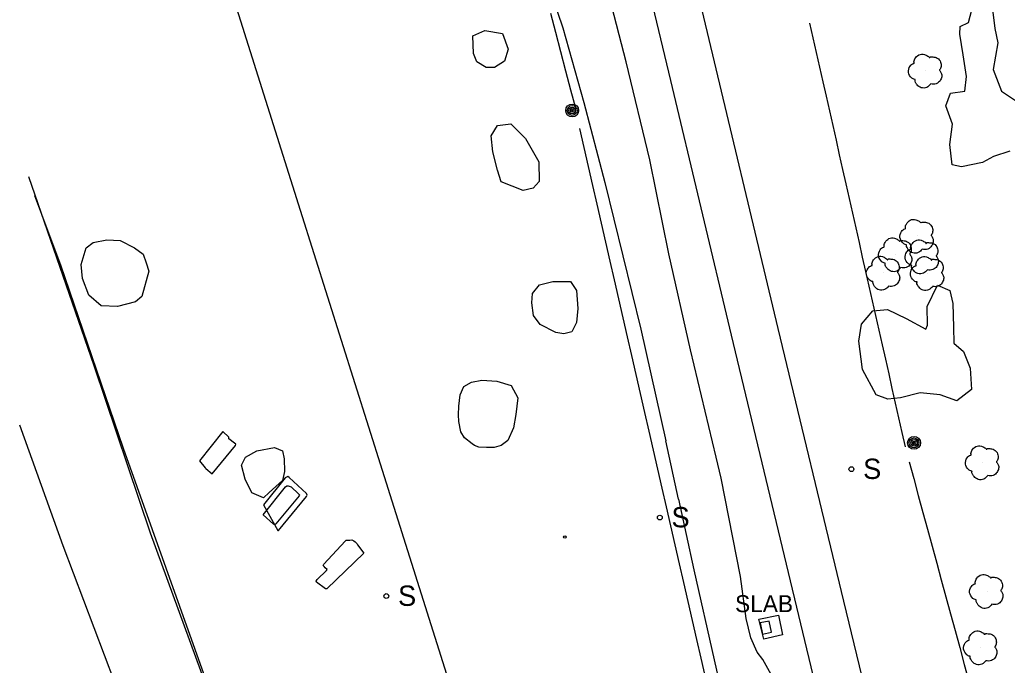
# Model space of a CAD drawing. Extents: x 368532 to 392481, y 10654822 to 10676899.
# Drawn here: x 375632.9 to 375924.4, y 10666341.6 to 10666532 of the extents above; entities that cross this region are included whole.
import ezdxf

# ---------------------------------------------------------------- set-up
doc = ezdxf.new("R2010")
doc.units = 0
for name, color, linetype in [('p_Catenary', 7, 'Continuous'), ('p_dtm slab', 7, 'Continuous'), ('p_railroad rr control', 7, 'Continuous'), ('p_road - paved curb', 7, 'Continuous'), ('p_road dirt road', 7, 'Continuous'), ('p_structure fence', 7, 'Continuous'), ('p_structure sign', 7, 'Continuous'), ('p_structure unidentified', 7, 'Continuous'), ('p_utility general pole', 7, 'Continuous'), ('p_veg tree', 7, 'Continuous'), ('p_veg woods', 7, 'Continuous')]:
    doc.layers.add(name, color=color, linetype=linetype)

msp = doc.modelspace()

# ---------------------------------------------------------------- linework, layer by layer
at = {"layer": 'p_Catenary'}
for points in [[(375789.6, 10666533.98), (375791.08, 10666528.31), (375792.57, 10666522.64), (375794.05, 10666516.97), (375795.53, 10666511.3), (375797.02, 10666505.63)], [(375866.07, 10666530.96), (375867.04, 10666526.65), (375868.01, 10666522.34), (375868.99, 10666518.03), (375869.96, 10666513.72), (375870.93, 10666509.41), (375871.9, 10666505.1), (375872.87, 10666500.8), (375873.85, 10666496.49), (375874.82, 10666492.18), (375875.79, 10666487.87), (375876.76, 10666483.56), (375877.73, 10666479.25), (375878.71, 10666474.94), (375879.68, 10666470.63), (375880.65, 10666466.32), (375881.62, 10666462.01), (375882.6, 10666457.7), (375883.57, 10666453.39), (375884.54, 10666449.08), (375885.51, 10666444.77), (375886.48, 10666440.46), (375887.46, 10666436.15), (375888.43, 10666431.84), (375889.4, 10666427.53), (375890.37, 10666423.22), (375891.35, 10666418.91), (375892.32, 10666414.6), (375893.29, 10666410.29), (375894.26, 10666405.98)], [(375798.11, 10666499.89), (375799.39, 10666494.31), (375800.67, 10666488.73), (375801.95, 10666483.15), (375803.23, 10666477.57), (375804.51, 10666471.98), (375805.79, 10666466.4), (375807.08, 10666460.82), (375808.36, 10666455.24), (375809.64, 10666449.66), (375810.92, 10666444.08), (375812.2, 10666438.5), (375813.48, 10666432.92), (375814.76, 10666427.34), (375816.04, 10666421.76), (375817.32, 10666416.18), (375818.6, 10666410.6), (375819.88, 10666405.02), (375821.16, 10666399.44), (375822.44, 10666393.86), (375823.72, 10666388.28), (375825.01, 10666382.7), (375826.29, 10666377.12), (375827.57, 10666371.54), (375828.85, 10666365.96), (375830.13, 10666360.38), (375831.41, 10666354.8), (375832.69, 10666349.22), (375833.97, 10666343.64), (375835.25, 10666338.06)], [(375895.43, 10666401.62), (375896.78, 10666396.64), (375898.14, 10666391.66), (375899.5, 10666386.68), (375900.86, 10666381.7), (375902.22, 10666376.72), (375903.58, 10666371.74), (375904.94, 10666366.76), (375906.29, 10666361.78), (375907.65, 10666356.8), (375909.01, 10666351.82), (375910.37, 10666346.84), (375911.73, 10666341.86), (375913.09, 10666336.88)]]:
    msp.add_lwpolyline(points, dxfattribs=at)
at = {"layer": 'p_dtm slab'}
for p, q in [((375851.08, 10666355.15), (375856.83, 10666356.35)), ((375852.54, 10666349.3), (375851.08, 10666355.15)), ((375856.83, 10666356.35), (375858.1, 10666350.62)), ((375858.1, 10666350.62), (375852.54, 10666349.3))]:
    msp.add_line(p, q, dxfattribs=at)
at = {"layer": 'p_railroad rr control'}
for points in [[(375922.44, 10666177.51), (375904.92, 10666243.48), (375887.72, 10666313.06), (375876.14, 10666360.49), (375856.81, 10666440.93), (375834.84, 10666532.78), (375814.03, 10666618.61), (375794.22, 10666701), (375787.97, 10666727.54)], [(375775.45, 10666719.44), (375789.1, 10666664.28), (375805.58, 10666594.92), (375824.96, 10666514.12), (375842.88, 10666438.93), (375863.96, 10666351.32), (375883, 10666272.36), (375902.77, 10666195.75), (375909.42, 10666171.59)], [(375644.54, 10666702.73), (375667.55, 10666629.58), (375690.7, 10666555.18), (375715.71, 10666475.84), (375739.93, 10666399.18), (375762.95, 10666326.19), (375785.55, 10666254.27), (375810.5, 10666175.02)]]:
    msp.add_lwpolyline(points, dxfattribs=at)
msp.add_lwpolyline([(375854.79, 10666351.31), (375854.08, 10666354.64), (375851.49, 10666354.09), (375852.2, 10666350.76)], close=True, dxfattribs=at)
at = {"layer": 'p_road - paved curb'}
for p, q in [((375635.47, 10666485.78), (375654.75, 10666429.98)), ((375654.75, 10666429.98), (375671.42, 10666380.65)), ((375645.76, 10666376.8), (375632.91, 10666412.38)), ((375671.42, 10666380.65), (375690.11, 10666329.49)), ((375661.02, 10666336.48), (375645.76, 10666376.8))]:
    msp.add_line(p, q, dxfattribs=at)
at = {"layer": 'p_road dirt road'}
for p, q in [((375785.86, 10666551.42), (375793.18, 10666529.63)), ((375811.87, 10666519.58), (375804.68, 10666547.63)), ((375793.18, 10666529.63), (375799.43, 10666507.57)), ((375818.88, 10666490.68), (375811.87, 10666519.58)), ((375799.43, 10666507.57), (375805.61, 10666483.99)), ((375824.52, 10666462.92), (375818.88, 10666490.68)), ((375805.61, 10666483.99), (375816.28, 10666440.7)), ((375830.95, 10666434.67), (375824.52, 10666462.92)), ((375816.28, 10666440.7), (375823.61, 10666407.76)), ((375838.5, 10666402.97), (375830.95, 10666434.67)), ((375827.39, 10666390.59), (375823.61, 10666407.76)), ((375839.95, 10666396.79), (375838.5, 10666402.97)), ((375845.68, 10666367.8), (375839.95, 10666396.79)), ((375827.39, 10666390.59), (375831.92, 10666369.72)), ((375831.92, 10666369.72), (375837.92, 10666343.22)), ((375847.36, 10666355.42), (375845.68, 10666367.8)), ((375848.69, 10666349.71), (375847.36, 10666355.42)), ((375850.54, 10666345.47), (375848.69, 10666349.71)), ((375852.26, 10666343.33), (375850.54, 10666345.47)), ((375837.92, 10666343.22), (375843.71, 10666317.76)), ((375854.74, 10666338.88), (375852.26, 10666343.33))]:
    msp.add_line(p, q, dxfattribs=at)
at = {"layer": 'p_structure fence'}
for p, q in [((375645.01, 10666459.57), (375637.36, 10666480.09)), ((375663.52, 10666405.49), (375645.01, 10666459.57)), ((375688.98, 10666334.15), (375663.52, 10666405.49))]:
    msp.add_line(p, q, dxfattribs=at)
at = {"layer": 'p_structure sign'}
for centre in [(375878.4, 10666399.43), (375821.85, 10666385.16), (375741.12, 10666362.01)]:
    msp.add_circle(centre, 0.713, dxfattribs=at)
at = {"layer": 'p_structure unidentified'}
for p, q in [((375692.85, 10666410.53), (375685.98, 10666401.91)), ((375694.6, 10666408.84), (375692.85, 10666410.53)), ((375689.73, 10666398.09), (375696.59, 10666406.42)), ((375694.66, 10666408.36), (375694.6, 10666408.84)), ((375696.33, 10666407.15), (375694.66, 10666408.36)), ((375696.69, 10666406.81), (375696.33, 10666407.15)), ((375696.59, 10666406.42), (375696.69, 10666406.81)), ((375685.98, 10666401.91), (375687.63, 10666399.82)), ((375687.63, 10666399.82), (375687.81, 10666399.62)), ((375687.81, 10666399.62), (375689.73, 10666398.09)), ((375712.03, 10666397.29), (375711.24, 10666396.87)), ((375712.42, 10666397), (375712.03, 10666397.29)), ((375711.24, 10666396.87), (375704.86, 10666388.89)), ((375711.39, 10666394.18), (375711.72, 10666394.49)), ((375711.72, 10666394.49), (375712.14, 10666394.55)), ((375712.14, 10666394.55), (375712.99, 10666394.23)), ((375717.6, 10666392.3), (375712.42, 10666397)), ((375704.75, 10666386), (375711.39, 10666394.18)), ((375715.43, 10666391.55), (375708.5, 10666383.27)), ((375712.99, 10666394.23), (375715.17, 10666392.2)), ((375715.17, 10666392.2), (375715.46, 10666391.87)), ((375715.46, 10666391.87), (375715.43, 10666391.55)), ((375717.56, 10666391.33), (375717.74, 10666391.76)), ((375717.74, 10666391.76), (375717.6, 10666392.3)), ((375704.86, 10666388.89), (375709.12, 10666381.39)), ((375709.28, 10666381.36), (375717.56, 10666391.33)), ((375707.83, 10666383.25), (375704.75, 10666386)), ((375708.22, 10666383.03), (375707.83, 10666383.25)), ((375708.5, 10666383.27), (375708.22, 10666383.03)), ((375709.12, 10666381.39), (375709.28, 10666381.36)), ((375722.65, 10666371.46), (375728.96, 10666378.24)), ((375728.96, 10666378.24), (375729.25, 10666378.46)), ((375729.25, 10666378.46), (375729.76, 10666378.47)), ((375729.76, 10666378.47), (375730.38, 10666378.52)), ((375730.38, 10666378.52), (375730.89, 10666378.59)), ((375730.89, 10666378.59), (375731.54, 10666378.34)), ((375731.54, 10666378.34), (375731.97, 10666378.03)), ((375731.97, 10666378.03), (375732.22, 10666377.74)), ((375732.22, 10666377.74), (375732.55, 10666377.42)), ((375732.55, 10666377.42), (375732.57, 10666377.07)), ((375732.57, 10666377.07), (375734.48, 10666374.63)), ((375734.48, 10666374.63), (375723.51, 10666364.15)), ((375722.51, 10666371.05), (375722.65, 10666371.46)), ((375722.73, 10666370.74), (375722.51, 10666371.05)), ((375720.68, 10666366.9), (375723.46, 10666369.56)), ((375723.06, 10666370.33), (375722.73, 10666370.74)), ((375723.67, 10666369.81), (375723.06, 10666370.33)), ((375723.46, 10666369.56), (375723.67, 10666369.81)), ((375720.42, 10666366.43), (375720.68, 10666366.9)), ((375720.54, 10666366.11), (375720.42, 10666366.43)), ((375723.14, 10666364.16), (375720.54, 10666366.11)), ((375723.51, 10666364.15), (375723.14, 10666364.16))]:
    msp.add_line(p, q, dxfattribs=at)
msp.add_circle((375793.81, 10666379.42), 0.375, dxfattribs=at)
at = {"layer": 'p_utility general pole'}
for centre, radius in [((375795.98, 10666505.24), 1.9), ((375795.98, 10666505.24), 1.44), ((375795.98, 10666505.24), 0.973), ((375795.98, 10666505.24), 0.539), ((375795.98, 10666505.24), 0.192), ((375896.9, 10666407.2), 1.9), ((375896.9, 10666407.2), 1.44), ((375896.9, 10666407.2), 0.973), ((375896.9, 10666407.2), 0.539), ((375896.9, 10666407.2), 0.192)]:
    msp.add_circle(centre, radius, dxfattribs=at)
at = {"layer": 'p_veg tree'}
for p, q in [((375900.37, 10666516.97), (375900.37, 10666516.97)), ((375897.85, 10666468.23), (375897.85, 10666468.23)), ((375891.53, 10666462.79), (375891.53, 10666462.79)), ((375899.37, 10666462.16), (375899.37, 10666462.16)), ((375887.94, 10666457.34), (375887.94, 10666457.34)), ((375900.94, 10666457.26), (375900.94, 10666457.26)), ((375917.17, 10666401.44), (375917.17, 10666401.44)), ((375918.43, 10666363.49), (375918.43, 10666363.49)), ((375916.64, 10666346.84), (375916.64, 10666346.84))]:
    msp.add_line(p, q, dxfattribs=at)
for points in [[(375901.82, 10666513.07), (375900.63, 10666512.06), (375899.02, 10666511.95), (375897.79, 10666512.81), (375897.32, 10666513.52), (375897.18, 10666514.21), (375897.18, 10666514.36), (375897.08, 10666514.39), (375896.22, 10666514.81), (375895.24, 10666516.48), (375895.73, 10666518.32), (375896.77, 10666519.11), (375896.91, 10666519.17), (375896.9, 10666519.29), (375897.15, 10666520.48), (375898.29, 10666521.62), (375899.96, 10666521.78), (375900.93, 10666521.3), (375901.33, 10666520.92), (375901.39, 10666520.83), (375901.47, 10666520.9), (375902.12, 10666521.06), (375903.39, 10666520.88), (375904.58, 10666519.85), (375904.91, 10666518.49), (375904.59, 10666517.4), (375904.44, 10666517.19), (375904.43, 10666517.12), (375904.47, 10666517.06), (375904.72, 10666516.68), (375905.07, 10666515.77), (375904.86, 10666514.58), (375904.15, 10666513.54), (375902.65, 10666512.97), (375901.79, 10666513.06)], [(375899.3, 10666464.32), (375898.12, 10666463.31), (375896.51, 10666463.21), (375895.27, 10666464.06), (375894.81, 10666464.78), (375894.67, 10666465.46), (375894.67, 10666465.61), (375894.57, 10666465.64), (375893.71, 10666466.07), (375892.72, 10666467.73), (375893.22, 10666469.58), (375894.26, 10666470.36), (375894.4, 10666470.42), (375894.39, 10666470.54), (375894.64, 10666471.73), (375895.78, 10666472.88), (375897.45, 10666473.03), (375898.42, 10666472.55), (375898.82, 10666472.18), (375898.88, 10666472.08), (375898.96, 10666472.15), (375899.61, 10666472.31), (375900.88, 10666472.13), (375902.07, 10666471.1), (375902.4, 10666469.75), (375902.08, 10666468.65), (375901.93, 10666468.44), (375901.92, 10666468.37), (375901.96, 10666468.32), (375902.21, 10666467.94), (375902.55, 10666467.03), (375902.35, 10666465.83), (375901.64, 10666464.79), (375900.14, 10666464.22), (375899.28, 10666464.31)], [(375892.98, 10666458.89), (375891.8, 10666457.88), (375890.19, 10666457.78), (375888.95, 10666458.63), (375888.48, 10666459.34), (375888.34, 10666460.03), (375888.35, 10666460.18), (375888.24, 10666460.21), (375887.38, 10666460.63), (375886.4, 10666462.3), (375886.9, 10666464.14), (375887.93, 10666464.93), (375888.07, 10666464.99), (375888.06, 10666465.11), (375888.32, 10666466.3), (375889.45, 10666467.44), (375891.12, 10666467.6), (375892.09, 10666467.12), (375892.5, 10666466.74), (375892.56, 10666466.65), (375892.64, 10666466.72), (375893.29, 10666466.88), (375894.55, 10666466.7), (375895.74, 10666465.67), (375896.07, 10666464.32), (375895.76, 10666463.22), (375895.6, 10666463.01), (375895.6, 10666462.94), (375895.63, 10666462.88), (375895.88, 10666462.51), (375896.23, 10666461.59), (375896.02, 10666460.4), (375895.31, 10666459.36), (375893.81, 10666458.79), (375892.96, 10666458.88)], [(375900.82, 10666458.26), (375899.64, 10666457.25), (375898.03, 10666457.15), (375896.79, 10666458), (375896.32, 10666458.71), (375896.18, 10666459.4), (375896.19, 10666459.55), (375896.08, 10666459.58), (375895.22, 10666460.01), (375894.24, 10666461.67), (375894.74, 10666463.52), (375895.78, 10666464.3), (375895.91, 10666464.36), (375895.9, 10666464.48), (375896.16, 10666465.67), (375897.3, 10666466.82), (375898.96, 10666466.97), (375899.94, 10666466.49), (375900.34, 10666466.11), (375900.4, 10666466.02), (375900.48, 10666466.09), (375901.13, 10666466.25), (375902.4, 10666466.07), (375903.59, 10666465.04), (375903.92, 10666463.69), (375903.6, 10666462.59), (375903.45, 10666462.38), (375903.44, 10666462.31), (375903.47, 10666462.25), (375903.73, 10666461.88), (375904.07, 10666460.97), (375903.87, 10666459.77), (375903.15, 10666458.73), (375901.66, 10666458.16), (375900.8, 10666458.25)], [(375889.39, 10666453.44), (375888.21, 10666452.43), (375886.6, 10666452.33), (375885.36, 10666453.18), (375884.9, 10666453.89), (375884.76, 10666454.58), (375884.76, 10666454.73), (375884.66, 10666454.76), (375883.8, 10666455.19), (375882.81, 10666456.85), (375883.31, 10666458.7), (375884.35, 10666459.48), (375884.48, 10666459.54), (375884.48, 10666459.66), (375884.73, 10666460.85), (375885.87, 10666462), (375887.54, 10666462.15), (375888.51, 10666461.67), (375888.91, 10666461.29), (375888.97, 10666461.2), (375889.05, 10666461.27), (375889.7, 10666461.43), (375890.97, 10666461.25), (375892.16, 10666460.22), (375892.49, 10666458.87), (375892.17, 10666457.77), (375892.02, 10666457.56), (375892.01, 10666457.49), (375892.05, 10666457.43), (375892.3, 10666457.06), (375892.64, 10666456.15), (375892.44, 10666454.95), (375891.73, 10666453.91), (375890.23, 10666453.34), (375889.37, 10666453.43)], [(375902.39, 10666453.35), (375901.2, 10666452.34), (375899.59, 10666452.24), (375898.36, 10666453.09), (375897.89, 10666453.81), (375897.75, 10666454.5), (375897.76, 10666454.65), (375897.65, 10666454.68), (375896.79, 10666455.1), (375895.81, 10666456.76), (375896.3, 10666458.61), (375897.34, 10666459.4), (375897.48, 10666459.45), (375897.47, 10666459.57), (375897.73, 10666460.76), (375898.86, 10666461.91), (375900.53, 10666462.07), (375901.5, 10666461.58), (375901.9, 10666461.21), (375901.96, 10666461.11), (375902.04, 10666461.18), (375902.69, 10666461.35), (375903.96, 10666461.16), (375905.15, 10666460.13), (375905.48, 10666458.78), (375905.16, 10666457.69), (375905.01, 10666457.47), (375905, 10666457.4), (375905.04, 10666457.35), (375905.29, 10666456.97), (375905.64, 10666456.06), (375905.43, 10666454.86), (375904.72, 10666453.82), (375903.22, 10666453.26), (375902.36, 10666453.35)], [(375918.62, 10666397.54), (375917.44, 10666396.52), (375915.83, 10666396.42), (375914.59, 10666397.28), (375914.12, 10666397.99), (375913.98, 10666398.68), (375913.99, 10666398.83), (375913.88, 10666398.86), (375913.02, 10666399.28), (375912.04, 10666400.94), (375912.54, 10666402.79), (375913.57, 10666403.58), (375913.71, 10666403.63), (375913.7, 10666403.75), (375913.96, 10666404.94), (375915.1, 10666406.09), (375916.76, 10666406.25), (375917.74, 10666405.76), (375918.14, 10666405.39), (375918.2, 10666405.29), (375918.28, 10666405.36), (375918.93, 10666405.53), (375920.2, 10666405.34), (375921.38, 10666404.31), (375921.71, 10666402.96), (375921.4, 10666401.87), (375921.25, 10666401.65), (375921.24, 10666401.58), (375921.27, 10666401.53), (375921.52, 10666401.15), (375921.87, 10666400.24), (375921.66, 10666399.05), (375920.95, 10666398), (375919.45, 10666397.44), (375918.6, 10666397.53)], [(375919.88, 10666359.59), (375918.7, 10666358.57), (375917.09, 10666358.47), (375915.85, 10666359.33), (375915.38, 10666360.04), (375915.25, 10666360.73), (375915.25, 10666360.88), (375915.14, 10666360.91), (375914.28, 10666361.33), (375913.3, 10666362.99), (375913.8, 10666364.84), (375914.84, 10666365.63), (375914.97, 10666365.68), (375914.97, 10666365.81), (375915.22, 10666366.99), (375916.36, 10666368.14), (375918.02, 10666368.3), (375919, 10666367.81), (375919.4, 10666367.44), (375919.46, 10666367.34), (375919.54, 10666367.42), (375920.19, 10666367.58), (375921.46, 10666367.39), (375922.65, 10666366.36), (375922.98, 10666365.01), (375922.66, 10666363.92), (375922.51, 10666363.7), (375922.5, 10666363.63), (375922.53, 10666363.58), (375922.79, 10666363.2), (375923.13, 10666362.29), (375922.93, 10666361.1), (375922.21, 10666360.05), (375920.72, 10666359.49), (375919.86, 10666359.58)], [(375918.09, 10666342.94), (375916.91, 10666341.93), (375915.3, 10666341.83), (375914.06, 10666342.68), (375913.6, 10666343.39), (375913.46, 10666344.08), (375913.46, 10666344.23), (375913.36, 10666344.26), (375912.49, 10666344.69), (375911.51, 10666346.35), (375912.01, 10666348.2), (375913.05, 10666348.98), (375913.18, 10666349.04), (375913.18, 10666349.16), (375913.43, 10666350.35), (375914.57, 10666351.5), (375916.23, 10666351.65), (375917.21, 10666351.17), (375917.61, 10666350.79), (375917.67, 10666350.7), (375917.75, 10666350.77), (375918.4, 10666350.93), (375919.67, 10666350.75), (375920.86, 10666349.72), (375921.19, 10666348.37), (375920.87, 10666347.27), (375920.72, 10666347.06), (375920.71, 10666346.99), (375920.75, 10666346.93), (375921, 10666346.56), (375921.34, 10666345.64), (375921.14, 10666344.45), (375920.42, 10666343.41), (375918.93, 10666342.84), (375918.07, 10666342.93)]]:
    msp.add_spline(points, degree=3, dxfattribs=at)
at = {"layer": 'p_veg woods'}
for points in [[(375925.17, 10666493.22), (375920.35, 10666491.69), (375917.05, 10666489.94), (375910.94, 10666488.63), (375908.14, 10666489.21), (375907.43, 10666495.25), (375908.25, 10666501.2), (375906.24, 10666506.61), (375907.67, 10666510.38), (375911.86, 10666510.92), (375912.35, 10666515.26), (375911.4, 10666521.62), (375910.37, 10666527.73), (375910.52, 10666530), (375912.92, 10666531.23), (375914.31, 10666536.4)], [(375919.92, 10666535.83), (375920.76, 10666529.46), (375921.64, 10666525.16), (375920.22, 10666517.28), (375922.71, 10666510.98), (375926.83, 10666508.18)], [(375764.17, 10666408.65), (375763.12, 10666410.46), (375762.53, 10666413.53), (375762.41, 10666415.48), (375762.51, 10666417.99), (375762.94, 10666421.38), (375764.01, 10666423.86), (375766.23, 10666425.08), (375769.31, 10666425.72), (375773.72, 10666425.44), (375777.98, 10666424.15), (375779.92, 10666420.48), (375779.33, 10666415.59), (375778.69, 10666411.6), (375776.96, 10666407.93), (375775, 10666406.43), (375772.98, 10666405.84), (375770.71, 10666405.8), (375768.43, 10666405.88), (375767.13, 10666406.46), (375766.43, 10666406.88)], [(375766.43, 10666406.88), (375764.17, 10666408.65)]]:
    msp.add_lwpolyline(points, dxfattribs=at)
for points in [[(375767.8, 10666519.54), (375766.84, 10666522.01), (375766.69, 10666527.27), (375770.23, 10666528.84), (375775.42, 10666527.94), (375777.12, 10666523.36), (375775.98, 10666519.79), (375773.02, 10666517.92), (375770.59, 10666517.89)], [(375775.02, 10666484.18), (375773.95, 10666487.68), (375772.59, 10666493.06), (375772.08, 10666497.74), (375773.96, 10666500.84), (375777.84, 10666501.3), (375782.23, 10666497), (375786.18, 10666490.11), (375786.28, 10666484.24), (375784.48, 10666482.29), (375781.48, 10666481.64)], [(375668.93, 10666450.41), (375667.06, 10666448.81), (375661.8, 10666447.37), (375656.97, 10666447.57), (375653.26, 10666450.79), (375651.41, 10666455.69), (375651.01, 10666459.76), (375652.52, 10666464.77), (375654.54, 10666466.32), (375658.63, 10666467.13), (375662.59, 10666466.92), (375666.82, 10666464.73), (375669.31, 10666462.81), (375670.21, 10666460.31), (375670.99, 10666457.83)], [(375786.57, 10666442.13), (375784.55, 10666444.8), (375784.02, 10666448.51), (375784.27, 10666451.29), (375786.3, 10666453.85), (375790.26, 10666454.76), (375795.44, 10666454.81), (375797.3, 10666452.14), (375797.66, 10666446.86), (375797.23, 10666442.73), (375795.86, 10666439.97), (375793.51, 10666439.37), (375791.17, 10666439.71)], [(375889.17, 10666420.12), (375885.73, 10666421.41), (375881.64, 10666428.88), (375880.59, 10666437.24), (375881.36, 10666442.2), (375884.77, 10666446.18), (375889.03, 10666446.49), (375894.54, 10666443.83), (375900.41, 10666440.76), (375900.89, 10666441.9), (375900.77, 10666447.41), (375903.79, 10666453.73), (375907.43, 10666452.18), (375908.37, 10666448.28), (375908.57, 10666441.34), (375908.62, 10666436.57), (375911.47, 10666434.13), (375913.47, 10666429.21), (375913.81, 10666422.92), (375909.53, 10666419.59), (375904.64, 10666421.33), (375898.67, 10666421.96), (375892.92, 10666420.48)], [(375706.49, 10666392.54), (375704.83, 10666390.99), (375701.4, 10666392.49), (375699.41, 10666396.46), (375698.41, 10666400.61), (375699.52, 10666403.01), (375702.85, 10666404.8), (375708.08, 10666405.84), (375710.43, 10666404.82), (375711, 10666402.46), (375711.04, 10666398.77), (375710.44, 10666396.11)]]:
    msp.add_lwpolyline(points, close=True, dxfattribs=at)

# ---------------------------------------------------------------- texts
at = {"layer": 'p_dtm slab'}
msp.add_text(' SLAB', height=5, dxfattribs=at).set_placement((375842.21, 10666357.26))
at = {"layer": 'p_structure sign'}
for p in [(375881.86, 10666396.54), (375825.3, 10666382.27), (375744.58, 10666359.11)]:
    msp.add_text('S', height=6, dxfattribs=at).set_placement(p)

doc.saveas('drawing.dxf')
